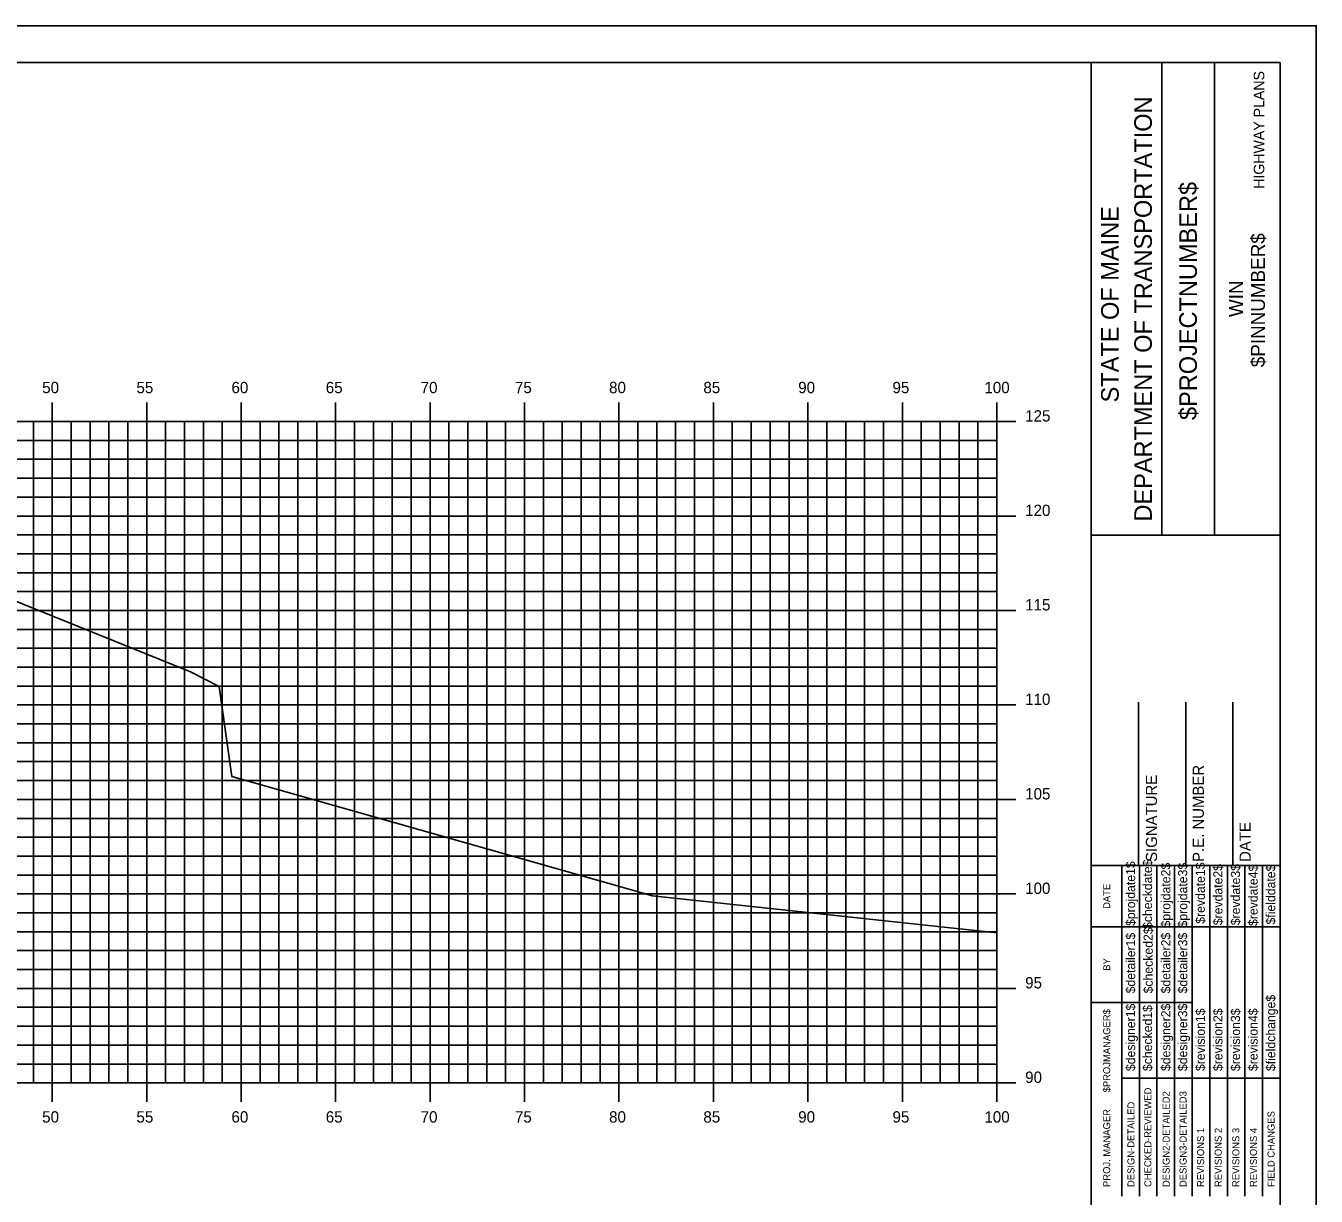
# Model space of a CAD drawing. Extents: x 850598 to 870284, y 366541 to 366651.
# Drawn here: x 851143 to 851211.3, y 366589.2 to 366651.2 of the extents above; entities that cross this region are included whole.
import ezdxf

# ---------------------------------------------------------------- set-up
doc = ezdxf.new("R2010")
doc.units = 0
for name, color, linetype in [('BORDER', 7, 'Continuous'), ('H_V ANNOTATION', 7, 'Continuous'), ('HIGHWAY_TITLE', 7, 'Continuous'), ('MAJOR', 7, 'Continuous'), ('MINOR', 7, 'Continuous'), ('PLOT BOUNDARY', 7, 'Continuous'), ('S_Roadway_Centerline', 7, 'Continuous')]:
    doc.layers.add(name, color=color, linetype=linetype)

msp = doc.modelspace()

# ---------------------------------------------------------------- linework, layer by layer
at = {"layer": 'BORDER'}
for p, q in [((851209.41, 366649.225), (851049.41, 366649.225)), ((851199.41, 366544.225), (851199.41, 366649.225)), ((851203.139, 366624.222), (851203.139, 366649.222)), ((851205.934, 366624.222), (851205.934, 366649.222)), ((851209.41, 366544.225), (851209.41, 366649.225)), ((851199.411, 366624.219), (851209.41, 366624.219)), ((851201.91, 366606.728), (851201.91, 366615.376)), ((851204.41, 366606.728), (851204.41, 366615.376)), ((851206.91, 366606.728), (851206.91, 366615.376)), ((851199.41, 366606.728), (851209.41, 366606.728))]:
    msp.add_line(p, q, dxfattribs=at)
for points in [[(851201.025, 366603.478), (851201.025, 366606.728)], [(851201.958, 366589.231), (851201.958, 366606.728)], [(851202.889, 366606.728), (851202.889, 366589.231)], [(851203.821, 366589.231), (851203.821, 366606.728)], [(851204.753, 366589.231), (851204.753, 366606.728)], [(851205.684, 366589.231), (851205.684, 366606.728)], [(851206.616, 366589.231), (851206.616, 366606.728)], [(851207.548, 366589.231), (851207.548, 366606.728)], [(851208.479, 366589.231), (851208.479, 366606.728)], [(851201.026, 366589.231), (851201.026, 366606.022)], [(851199.41, 366603.478), (851209.41, 366603.478)], [(851199.41, 366599.478), (851201.026, 366599.478)], [(851201.025, 366599.478), (851204.752, 366599.478)], [(851201.025, 366595.478), (851209.41, 366595.478)]]:
    msp.add_lwpolyline(points, dxfattribs=at)
at = {"layer": 'MAJOR'}
for p, q in [((851144.41, 366631.227), (851144.41, 366630.225)), ((851144.41, 366631.227), (851144.41, 366630.225)), ((851149.41, 366631.227), (851149.41, 366630.225)), ((851149.41, 366631.227), (851149.41, 366630.225)), ((851154.41, 366631.227), (851154.41, 366630.225)), ((851154.41, 366631.227), (851154.41, 366630.225)), ((851159.41, 366631.227), (851159.41, 366630.225)), ((851159.41, 366631.227), (851159.41, 366630.225)), ((851164.41, 366631.227), (851164.41, 366630.225)), ((851164.41, 366631.227), (851164.41, 366630.225)), ((851169.41, 366631.227), (851169.41, 366630.225)), ((851169.41, 366631.227), (851169.41, 366630.225)), ((851174.41, 366631.227), (851174.41, 366630.225)), ((851174.41, 366631.227), (851174.41, 366630.225)), ((851179.41, 366631.227), (851179.41, 366630.225)), ((851179.41, 366631.227), (851179.41, 366630.225)), ((851184.41, 366631.227), (851184.41, 366630.225)), ((851184.41, 366631.227), (851184.41, 366630.225)), ((851189.41, 366631.227), (851189.41, 366630.225)), ((851189.41, 366631.227), (851189.41, 366630.225)), ((851194.41, 366631.227), (851194.41, 366630.225)), ((851194.41, 366631.227), (851194.41, 366630.225)), ((851054.41, 366630.225), (851194.41, 366630.225)), ((851054.41, 366630.225), (851194.41, 366630.225)), ((851054.41, 366630.225), (851194.41, 366630.225)), ((851054.41, 366630.225), (851194.41, 366630.225)), ((851144.41, 366595.225), (851144.41, 366630.225)), ((851144.41, 366595.225), (851144.41, 366630.225)), ((851149.41, 366595.225), (851149.41, 366630.225)), ((851149.41, 366595.225), (851149.41, 366630.225)), ((851154.41, 366595.225), (851154.41, 366630.225)), ((851154.41, 366595.225), (851154.41, 366630.225)), ((851159.41, 366595.225), (851159.41, 366630.225)), ((851159.41, 366595.225), (851159.41, 366630.225)), ((851164.41, 366595.225), (851164.41, 366630.225)), ((851164.41, 366595.225), (851164.41, 366630.225)), ((851169.41, 366595.225), (851169.41, 366630.225)), ((851169.41, 366595.225), (851169.41, 366630.225)), ((851174.41, 366595.225), (851174.41, 366630.225)), ((851174.41, 366595.225), (851174.41, 366630.225)), ((851179.41, 366595.225), (851179.41, 366630.225)), ((851179.41, 366595.225), (851179.41, 366630.225)), ((851184.41, 366595.225), (851184.41, 366630.225)), ((851184.41, 366595.225), (851184.41, 366630.225)), ((851189.41, 366595.225), (851189.41, 366630.225)), ((851189.41, 366595.225), (851189.41, 366630.225)), ((851195.412, 366630.225), (851193.408, 366630.225)), ((851195.412, 366630.225), (851193.408, 366630.225)), ((851194.41, 366595.225), (851194.41, 366630.225)), ((851194.41, 366595.225), (851194.41, 366630.225)), ((851194.41, 366595.225), (851194.41, 366630.225)), ((851194.41, 366595.225), (851194.41, 366630.225)), ((851054.41, 366625.225), (851194.41, 366625.225)), ((851054.41, 366625.225), (851194.41, 366625.225)), ((851195.412, 366625.225), (851193.408, 366625.225)), ((851195.412, 366625.225), (851193.408, 366625.225)), ((851054.41, 366620.225), (851194.41, 366620.225)), ((851054.41, 366620.225), (851194.41, 366620.225)), ((851195.412, 366620.225), (851193.408, 366620.225)), ((851195.412, 366620.225), (851193.408, 366620.225)), ((851054.41, 366615.225), (851194.41, 366615.225)), ((851054.41, 366615.225), (851194.41, 366615.225)), ((851195.412, 366615.225), (851193.408, 366615.225)), ((851195.412, 366615.225), (851193.408, 366615.225)), ((851054.41, 366610.225), (851194.41, 366610.225)), ((851054.41, 366610.225), (851194.41, 366610.225)), ((851195.412, 366610.225), (851193.408, 366610.225)), ((851195.412, 366610.225), (851193.408, 366610.225)), ((851054.41, 366605.225), (851194.41, 366605.225)), ((851054.41, 366605.225), (851194.41, 366605.225)), ((851195.412, 366605.225), (851193.408, 366605.225)), ((851195.412, 366605.225), (851193.408, 366605.225)), ((851054.41, 366600.225), (851194.41, 366600.225)), ((851054.41, 366600.225), (851194.41, 366600.225)), ((851195.412, 366600.225), (851193.408, 366600.225)), ((851195.412, 366600.225), (851193.408, 366600.225)), ((851054.41, 366595.225), (851194.41, 366595.225)), ((851054.41, 366595.225), (851194.41, 366595.225)), ((851054.41, 366595.225), (851194.41, 366595.225)), ((851054.41, 366595.225), (851194.41, 366595.225)), ((851144.41, 366594.223), (851144.41, 366595.225)), ((851144.41, 366594.223), (851144.41, 366595.225)), ((851149.41, 366594.223), (851149.41, 366595.225)), ((851149.41, 366594.223), (851149.41, 366595.225)), ((851154.41, 366594.223), (851154.41, 366595.225)), ((851154.41, 366594.223), (851154.41, 366595.225)), ((851159.41, 366594.223), (851159.41, 366595.225)), ((851159.41, 366594.223), (851159.41, 366595.225)), ((851164.41, 366594.223), (851164.41, 366595.225)), ((851164.41, 366594.223), (851164.41, 366595.225)), ((851169.41, 366594.223), (851169.41, 366595.225)), ((851169.41, 366594.223), (851169.41, 366595.225)), ((851174.41, 366594.223), (851174.41, 366595.225)), ((851174.41, 366594.223), (851174.41, 366595.225)), ((851179.41, 366594.223), (851179.41, 366595.225)), ((851179.41, 366594.223), (851179.41, 366595.225)), ((851184.41, 366594.223), (851184.41, 366595.225)), ((851184.41, 366594.223), (851184.41, 366595.225)), ((851189.41, 366594.223), (851189.41, 366595.225)), ((851189.41, 366594.223), (851189.41, 366595.225)), ((851195.412, 366595.225), (851193.408, 366595.225)), ((851195.412, 366595.225), (851193.408, 366595.225)), ((851194.41, 366594.223), (851194.41, 366595.225)), ((851194.41, 366594.223), (851194.41, 366595.225))]:
    msp.add_line(p, q, dxfattribs=at)
at = {"layer": 'MINOR'}
for p, q in [((851143.41, 366595.225), (851143.41, 366630.225)), ((851143.41, 366595.225), (851143.41, 366630.225)), ((851145.41, 366595.225), (851145.41, 366630.225)), ((851145.41, 366595.225), (851145.41, 366630.225)), ((851146.41, 366595.225), (851146.41, 366630.225)), ((851146.41, 366595.225), (851146.41, 366630.225)), ((851147.41, 366595.225), (851147.41, 366630.225)), ((851147.41, 366595.225), (851147.41, 366630.225)), ((851148.41, 366595.225), (851148.41, 366630.225)), ((851148.41, 366595.225), (851148.41, 366630.225)), ((851150.41, 366595.225), (851150.41, 366630.225)), ((851150.41, 366595.225), (851150.41, 366630.225)), ((851151.41, 366595.225), (851151.41, 366630.225)), ((851151.41, 366595.225), (851151.41, 366630.225)), ((851152.41, 366595.225), (851152.41, 366630.225)), ((851152.41, 366595.225), (851152.41, 366630.225)), ((851153.41, 366595.225), (851153.41, 366630.225)), ((851153.41, 366595.225), (851153.41, 366630.225)), ((851155.41, 366595.225), (851155.41, 366630.225)), ((851155.41, 366595.225), (851155.41, 366630.225)), ((851156.41, 366595.225), (851156.41, 366630.225)), ((851156.41, 366595.225), (851156.41, 366630.225)), ((851157.41, 366595.225), (851157.41, 366630.225)), ((851157.41, 366595.225), (851157.41, 366630.225)), ((851158.41, 366595.225), (851158.41, 366630.225)), ((851158.41, 366595.225), (851158.41, 366630.225)), ((851160.41, 366595.225), (851160.41, 366630.225)), ((851160.41, 366595.225), (851160.41, 366630.225)), ((851161.41, 366595.225), (851161.41, 366630.225)), ((851161.41, 366595.225), (851161.41, 366630.225)), ((851162.41, 366595.225), (851162.41, 366630.225)), ((851162.41, 366595.225), (851162.41, 366630.225)), ((851163.41, 366595.225), (851163.41, 366630.225)), ((851163.41, 366595.225), (851163.41, 366630.225)), ((851165.41, 366595.225), (851165.41, 366630.225)), ((851165.41, 366595.225), (851165.41, 366630.225)), ((851166.41, 366595.225), (851166.41, 366630.225)), ((851166.41, 366595.225), (851166.41, 366630.225)), ((851167.41, 366595.225), (851167.41, 366630.225)), ((851167.41, 366595.225), (851167.41, 366630.225)), ((851168.41, 366595.225), (851168.41, 366630.225)), ((851168.41, 366595.225), (851168.41, 366630.225)), ((851170.41, 366595.225), (851170.41, 366630.225)), ((851170.41, 366595.225), (851170.41, 366630.225)), ((851171.41, 366595.225), (851171.41, 366630.225)), ((851171.41, 366595.225), (851171.41, 366630.225)), ((851172.41, 366595.225), (851172.41, 366630.225)), ((851172.41, 366595.225), (851172.41, 366630.225)), ((851173.41, 366595.225), (851173.41, 366630.225)), ((851173.41, 366595.225), (851173.41, 366630.225)), ((851175.41, 366595.225), (851175.41, 366630.225)), ((851175.41, 366595.225), (851175.41, 366630.225)), ((851176.41, 366595.225), (851176.41, 366630.225)), ((851176.41, 366595.225), (851176.41, 366630.225)), ((851177.41, 366595.225), (851177.41, 366630.225)), ((851177.41, 366595.225), (851177.41, 366630.225)), ((851178.41, 366595.225), (851178.41, 366630.225)), ((851178.41, 366595.225), (851178.41, 366630.225)), ((851180.41, 366595.225), (851180.41, 366630.225)), ((851180.41, 366595.225), (851180.41, 366630.225)), ((851181.41, 366595.225), (851181.41, 366630.225)), ((851181.41, 366595.225), (851181.41, 366630.225)), ((851182.41, 366595.225), (851182.41, 366630.225)), ((851182.41, 366595.225), (851182.41, 366630.225)), ((851183.41, 366595.225), (851183.41, 366630.225)), ((851183.41, 366595.225), (851183.41, 366630.225)), ((851185.41, 366595.225), (851185.41, 366630.225)), ((851185.41, 366595.225), (851185.41, 366630.225)), ((851186.41, 366595.225), (851186.41, 366630.225)), ((851186.41, 366595.225), (851186.41, 366630.225)), ((851187.41, 366595.225), (851187.41, 366630.225)), ((851187.41, 366595.225), (851187.41, 366630.225)), ((851188.41, 366595.225), (851188.41, 366630.225)), ((851188.41, 366595.225), (851188.41, 366630.225)), ((851190.41, 366595.225), (851190.41, 366630.225)), ((851190.41, 366595.225), (851190.41, 366630.225)), ((851191.41, 366595.225), (851191.41, 366630.225)), ((851191.41, 366595.225), (851191.41, 366630.225)), ((851192.41, 366595.225), (851192.41, 366630.225)), ((851192.41, 366595.225), (851192.41, 366630.225)), ((851193.41, 366595.225), (851193.41, 366630.225)), ((851193.41, 366595.225), (851193.41, 366630.225)), ((851054.41, 366629.225), (851194.41, 366629.225)), ((851054.41, 366629.225), (851194.41, 366629.225)), ((851194.41, 366629.225), (851193.408, 366629.225)), ((851194.41, 366629.225), (851193.408, 366629.225)), ((851054.41, 366628.225), (851194.41, 366628.225)), ((851054.41, 366628.225), (851194.41, 366628.225)), ((851194.41, 366628.225), (851193.408, 366628.225)), ((851194.41, 366628.225), (851193.408, 366628.225)), ((851054.41, 366627.225), (851194.41, 366627.225)), ((851054.41, 366627.225), (851194.41, 366627.225)), ((851194.41, 366627.225), (851193.408, 366627.225)), ((851194.41, 366627.225), (851193.408, 366627.225)), ((851054.41, 366626.225), (851194.41, 366626.225)), ((851054.41, 366626.225), (851194.41, 366626.225)), ((851194.41, 366626.225), (851193.408, 366626.225)), ((851194.41, 366626.225), (851193.408, 366626.225)), ((851054.41, 366624.225), (851194.41, 366624.225)), ((851054.41, 366624.225), (851194.41, 366624.225)), ((851194.41, 366624.225), (851193.408, 366624.225)), ((851194.41, 366624.225), (851193.408, 366624.225)), ((851054.41, 366623.225), (851194.41, 366623.225)), ((851054.41, 366623.225), (851194.41, 366623.225)), ((851194.41, 366623.225), (851193.408, 366623.225)), ((851194.41, 366623.225), (851193.408, 366623.225)), ((851054.41, 366622.225), (851194.41, 366622.225)), ((851054.41, 366622.225), (851194.41, 366622.225)), ((851194.41, 366622.225), (851193.408, 366622.225)), ((851194.41, 366622.225), (851193.408, 366622.225)), ((851054.41, 366621.225), (851194.41, 366621.225)), ((851054.41, 366621.225), (851194.41, 366621.225)), ((851194.41, 366621.225), (851193.408, 366621.225)), ((851194.41, 366621.225), (851193.408, 366621.225)), ((851054.41, 366619.225), (851194.41, 366619.225)), ((851054.41, 366619.225), (851194.41, 366619.225)), ((851194.41, 366619.225), (851193.408, 366619.225)), ((851194.41, 366619.225), (851193.408, 366619.225)), ((851054.41, 366618.225), (851194.41, 366618.225)), ((851054.41, 366618.225), (851194.41, 366618.225)), ((851194.41, 366618.225), (851193.408, 366618.225)), ((851194.41, 366618.225), (851193.408, 366618.225)), ((851054.41, 366617.225), (851194.41, 366617.225)), ((851054.41, 366617.225), (851194.41, 366617.225)), ((851194.41, 366617.225), (851193.408, 366617.225)), ((851194.41, 366617.225), (851193.408, 366617.225)), ((851054.41, 366616.225), (851194.41, 366616.225)), ((851054.41, 366616.225), (851194.41, 366616.225)), ((851194.41, 366616.225), (851193.408, 366616.225)), ((851194.41, 366616.225), (851193.408, 366616.225)), ((851054.41, 366614.225), (851194.41, 366614.225)), ((851054.41, 366614.225), (851194.41, 366614.225)), ((851194.41, 366614.225), (851193.408, 366614.225)), ((851194.41, 366614.225), (851193.408, 366614.225)), ((851054.41, 366613.225), (851194.41, 366613.225)), ((851054.41, 366613.225), (851194.41, 366613.225)), ((851194.41, 366613.225), (851193.408, 366613.225)), ((851194.41, 366613.225), (851193.408, 366613.225)), ((851054.41, 366612.225), (851194.41, 366612.225)), ((851054.41, 366612.225), (851194.41, 366612.225)), ((851194.41, 366612.225), (851193.408, 366612.225)), ((851194.41, 366612.225), (851193.408, 366612.225)), ((851054.41, 366611.225), (851194.41, 366611.225)), ((851054.41, 366611.225), (851194.41, 366611.225)), ((851194.41, 366611.225), (851193.408, 366611.225)), ((851194.41, 366611.225), (851193.408, 366611.225)), ((851054.41, 366609.225), (851194.41, 366609.225)), ((851054.41, 366609.225), (851194.41, 366609.225)), ((851194.41, 366609.225), (851193.408, 366609.225)), ((851194.41, 366609.225), (851193.408, 366609.225)), ((851054.41, 366608.225), (851194.41, 366608.225)), ((851054.41, 366608.225), (851194.41, 366608.225)), ((851194.41, 366608.225), (851193.408, 366608.225)), ((851194.41, 366608.225), (851193.408, 366608.225)), ((851054.41, 366607.225), (851194.41, 366607.225)), ((851054.41, 366607.225), (851194.41, 366607.225)), ((851194.41, 366607.225), (851193.408, 366607.225)), ((851194.41, 366607.225), (851193.408, 366607.225)), ((851054.41, 366606.225), (851194.41, 366606.225)), ((851054.41, 366606.225), (851194.41, 366606.225)), ((851194.41, 366606.225), (851193.408, 366606.225)), ((851194.41, 366606.225), (851193.408, 366606.225)), ((851054.41, 366604.225), (851194.41, 366604.225)), ((851054.41, 366604.225), (851194.41, 366604.225)), ((851194.41, 366604.225), (851193.408, 366604.225)), ((851194.41, 366604.225), (851193.408, 366604.225)), ((851054.41, 366603.225), (851194.41, 366603.225)), ((851054.41, 366603.225), (851194.41, 366603.225)), ((851194.41, 366603.225), (851193.408, 366603.225)), ((851194.41, 366603.225), (851193.408, 366603.225)), ((851054.41, 366602.225), (851194.41, 366602.225)), ((851054.41, 366602.225), (851194.41, 366602.225)), ((851194.41, 366602.225), (851193.408, 366602.225)), ((851194.41, 366602.225), (851193.408, 366602.225)), ((851054.41, 366601.225), (851194.41, 366601.225)), ((851054.41, 366601.225), (851194.41, 366601.225)), ((851194.41, 366601.225), (851193.408, 366601.225)), ((851194.41, 366601.225), (851193.408, 366601.225)), ((851054.41, 366599.225), (851194.41, 366599.225)), ((851054.41, 366599.225), (851194.41, 366599.225)), ((851194.41, 366599.225), (851193.408, 366599.225)), ((851194.41, 366599.225), (851193.408, 366599.225)), ((851054.41, 366598.225), (851194.41, 366598.225)), ((851054.41, 366598.225), (851194.41, 366598.225)), ((851194.41, 366598.225), (851193.408, 366598.225)), ((851194.41, 366598.225), (851193.408, 366598.225)), ((851054.41, 366597.225), (851194.41, 366597.225)), ((851054.41, 366597.225), (851194.41, 366597.225)), ((851194.41, 366597.225), (851193.408, 366597.225)), ((851194.41, 366597.225), (851193.408, 366597.225)), ((851054.41, 366596.225), (851194.41, 366596.225)), ((851054.41, 366596.225), (851194.41, 366596.225)), ((851194.41, 366596.225), (851193.408, 366596.225)), ((851194.41, 366596.225), (851193.408, 366596.225))]:
    msp.add_line(p, q, dxfattribs=at)
at = {"layer": 'PLOT BOUNDARY'}
msp.add_lwpolyline([(851041.317, 366541.166), (851211.317, 366541.166), (851211.317, 366651.166), (851041.317, 366651.166)], close=True, dxfattribs=at)
at = {"layer": 'S_Roadway_Centerline'}
msp.add_lwpolyline([(851142.049, 366620.891), (851151.73, 366616.973), (851153.247, 366616.208), (851153.911, 366611.44), (851176.186, 366605.12), (851194.41, 366603.16)], dxfattribs=at)

# ---------------------------------------------------------------- texts
at = {"layer": 'BORDER'}
for s, height, p in [('DEPARTMENT OF TRANSPORTATION', 0.93176, (851202.617, 366624.931)), ('$PROJECTNUMBER$', 0.93176, (851205.002, 366630.304)), ('STATE OF MAINE', 0.93176, (851200.865, 366631.237)), ('$PINNUMBER$', 0.74527, (851208.606, 366633.1)), ('WIN', 0.7453, (851207.447, 366635.755)), ('P.E. NUMBER', 0.59055, (851205.371, 366606.92)), ('SIGNATURE', 0.5906, (851202.891, 366606.92)), ('DATE', 0.5906, (851207.851, 366606.92)), ('$checkdate$', 0.48455, (851202.628, 366603.371)), ('$projdate1$', 0.48455, (851201.733, 366603.529)), ('$projdate2$', 0.48455, (851203.596, 366603.45)), ('$projdate3$', 0.48455, (851204.491, 366603.45)), ('$revdate1$', 0.4845, (851205.423, 366603.647)), ('$revdate2$', 0.4845, (851206.354, 366603.568)), ('$revdate3$', 0.4845, (851207.286, 366603.568)), ('$revdate4$', 0.4845, (851208.218, 366603.529)), ('$fielddate$', 0.48455, (851209.149, 366603.607)), ('DATE', 0.3714, (851200.414, 366604.434)), ('$detailer1$', 0.48455, (851201.733, 366599.963)), ('$checked2$', 0.4845, (851202.665, 366599.963)), ('$detailer2$', 0.48455, (851203.596, 366599.963)), ('$detailer3$', 0.48455, (851204.491, 366599.963)), ('BY', 0.3714, (851200.414, 366601.163)), ('$fieldchange$', 0.48455, (851209.149, 366595.851)), ('$PROJMANAGER$', 0.37275, (851200.414, 366594.723)), ('$designer1$', 0.48455, (851201.733, 366595.851)), ('$checked1$', 0.4845, (851202.628, 366595.851)), ('$designer2$', 0.48455, (851203.596, 366595.851)), ('$designer3$', 0.48455, (851204.491, 366595.851)), ('$revision1$', 0.48455, (851205.423, 366595.851)), ('$revision2$', 0.48455, (851206.354, 366595.851)), ('$revision3$', 0.48455, (851207.286, 366595.851)), ('$revision4$', 0.48455, (851208.218, 366595.851)), ('CHECKED-REVIEWED', 0.37275, (851202.591, 366589.716)), ('DESIGN2-DETAILED2', 0.37275, (851203.56, 366589.716)), ('DESIGN3-DETAILED3', 0.37275, (851204.455, 366589.716)), ('DESIGN-DETAILED', 0.37275, (851201.697, 366589.716)), ('PROJ. MANAGER', 0.37275, (851200.414, 366589.716)), ('FIELD CHANGES', 0.37275, (851209.113, 366589.716)), ('REVISIONS 1', 0.37275, (851205.386, 366589.716)), ('REVISIONS 2', 0.37275, (851206.318, 366589.716)), ('REVISIONS 3', 0.37275, (851207.25, 366589.716)), ('REVISIONS 4', 0.37275, (851208.181, 366589.716))]:
    msp.add_text(s, height=height, rotation=90, dxfattribs=at).set_placement(p)
at = {"layer": 'H_V ANNOTATION'}
for s, p in [('50', (851143.875, 366631.725)), ('55', (851148.867, 366631.725)), ('60', (851153.896, 366631.725)), ('65', (851158.888, 366631.725)), ('70', (851163.912, 366631.725)), ('75', (851168.904, 366631.725)), ('80', (851173.885, 366631.725)), ('85', (851178.877, 366631.725)), ('90', (851183.896, 366631.725)), ('95', (851188.888, 366631.725)), ('100', (851193.752, 366631.725)), ('125', (851195.91, 366630.225)), ('120', (851195.91, 366625.225)), ('115', (851195.91, 366620.225)), ('110', (851195.91, 366615.225)), ('105', (851195.91, 366610.225)), ('100', (851195.91, 366605.225)), ('95', (851195.91, 366600.225)), ('90', (851195.91, 366595.225)), ('50', (851143.875, 366593.125)), ('55', (851148.867, 366593.125)), ('60', (851153.896, 366593.125)), ('65', (851158.888, 366593.125)), ('70', (851163.912, 366593.125)), ('75', (851168.904, 366593.125)), ('80', (851173.885, 366593.125)), ('85', (851178.877, 366593.125)), ('90', (851183.896, 366593.125)), ('95', (851188.888, 366593.125)), ('100', (851193.752, 366593.125))]:
    msp.add_text(s, height=0.6, dxfattribs=at).set_placement(p)
at = {"layer": 'HIGHWAY_TITLE'}
msp.add_text('HIGHWAY PLANS', height=0.55901, rotation=90, dxfattribs=at).set_placement((851208.568, 366642.541))

doc.saveas('drawing.dxf')
